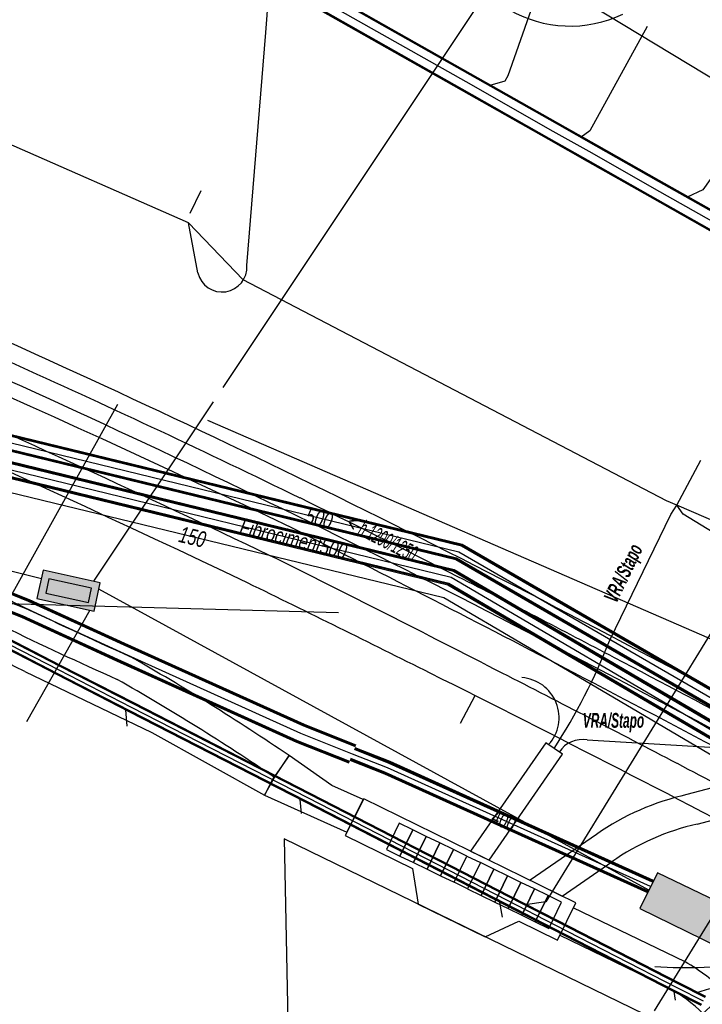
# Model space of a CAD drawing. Header units: metres. Extents: x 2695563 to 2696938, y 1260544 to 1262032.
# Tile 320 of 340: x 2696887 to 2696911, y 1261638 to 1261672. Entities that reach past the tile are written whole.
import ezdxf

# ---------------------------------------------------------------- set-up
doc = ezdxf.new("R2010")
doc.units = ezdxf.units.M
doc.header["$LTSCALE"] = 100
doc.linetypes.add('AUSGEZOGEN', pattern=[0])
for name, color, linetype in [('Eau portable_Cadastre des conduites_Conduite', 171, 'AUSGEZOGEN'), ('Eau potable_Cadastre des conduites_Conduite_Texte', 171, 'AUSGEZOGEN'), ('EU_Cadastre des conduites', 24, 'AUSGEZOGEN'), ('EU_Cadastre des conduites – Texte', 7, 'AUSGEZOGEN'), ('EU_Cadastre des conduites_Axe de tracé', 24, 'AUSGEZOGEN'), ('Gaz_Cadastre des conduites_Conduite', 32, 'AUSGEZOGEN'), ('Gaz_Cadastre des conduites_Conduite_Texte', 32, 'AUSGEZOGEN'), ('Réseau électrique_Cadastre des conduite_Bord du tracé', 1, 'AUSGEZOGEN'), ('Réseau électrique_Cadastre des conduite_Tronçon de tracé', 1, 'AUSGEZOGEN'), ('Réseau électrique_Cadastre des conduite_Tronçon de tracé_Texte', 1, 'AUSGEZOGEN'), ('Réseau électrique_Cadastre des conduites_Ouvrage_Surface-Ligne-Point', 1, 'AUSGEZOGEN'), ('Télécommunications_SW_Cadastre des conduites_Bord du tracé', 94, 'AUSGEZOGEN'), ('Télécommunications_SW_Cadastre des conduites_Bord du tracé_Texte', 94, 'AUSGEZOGEN'), ('Télécommunications_SW_Cadastre des conduites_Ouvrage', 94, 'AUSGEZOGEN')]:
    doc.layers.add(name, color=color, linetype=linetype)
doc.styles.add('ARIAL', font='arial.ttf')
doc.styles.add('ARIALNARROW', font='ARIALN.TTF')
pattern_1 = [(0, (2703955, 1269100), (4050, 4050), [4050, -4050]), (90, (2703955, 1269100), (-4050, 4050), [4050, -4050])]
pattern_2 = [(0, (2708005, 1273150), (6075, 6075), [6075, -6075]), (90, (2708005, 1273150), (-6075, 6075), [6075, -6075])]

# ---------------------------------------------------------------- blocks, each defined once
blk = doc.blocks.new('COMPLEXOBJECT_1541')
at = {"layer": 'EU_Cadastre des conduites', "color": 24, "linetype": 'AUSGEZOGEN', "transparency": 33554687}
for centre, radius, start, end in [((6693.26, 11231.825), 467.908, 64.46673, 67.94355), ((6512.079, 10887.343), 856.973, 63.165177, 63.463669), ((6538.614, 10941.391), 796.767, 62.792295, 63.113321)]:
    blk.add_arc(centre, radius, start, end, dxfattribs=at)
blk = doc.blocks.new('COMPLEXOBJECT_1543')
at = {"layer": 'EU_Cadastre des conduites', "color": 24, "linetype": 'AUSGEZOGEN', "transparency": 33554687}
for centre, radius, start, end in [((6701.22, 11249.595), 450.708, 65.74274, 67.04464), ((6735.809, 11327.519), 365.453, 64.00477, 65.66773), ((6733.085, 11322.397), 371.252, 63.04066, 63.97339), ((6733.334, 11322.757), 370.818, 62.11583, 63.04969), ((6526.981, 10926.648), 817.45, 61.539292, 62.316342)]:
    blk.add_arc(centre, radius, start, end, dxfattribs=at)
blk = doc.blocks.new('COMPLEXOBJECT_1549')
at = {"layer": 'EU_Cadastre des conduites', "color": 24, "linetype": 'AUSGEZOGEN', "transparency": 33554687}
for p, q in [((6915.485, 11643.412), (6914.875, 11643.739)), ((6927.543, 11636.77), (6926.72, 11637.253))]:
    blk.add_line(p, q, dxfattribs=at)
for centre, radius, start, end in [((6571.363, 11001.683), 728.175, 62.383715, 62.914974), ((6561.795, 10983.915), 748.354, 61.848204, 62.365194), ((6568.486, 10997.104), 733.568, 60.768185, 61.76892)]:
    blk.add_arc(centre, radius, start, end, dxfattribs=at)
blk = doc.blocks.new('COMPLEXOBJECT_1818')
at = {"layer": 'Réseau électrique_Cadastre des conduite_Bord du tracé', "color": 1, "linetype": 'AUSGEZOGEN', "transparency": 33554687}
for p, q in [((6882.426, 11654.33), (6882.01, 11653.534)), ((6895.116, 11646.423), (6895.61, 11647.175))]:
    blk.add_line(p, q, dxfattribs=at)
for centre, radius, start, end in [((6944.129, 11771.543), 132.462, 242.23678, 245.95636), ((6942.354, 11767.919), 129.326, 242.18613, 245.98643), ((6848.892, 11578.336), 83.195, 55.83715, 60.26177), ((6849.356, 11579.059), 81.436, 55.81207, 60.28421)]:
    blk.add_arc(centre, radius, start, end, dxfattribs=at)
blk = doc.blocks.new('COMPLEXOBJECT_1819')
at = {"layer": 'Réseau électrique_Cadastre des conduite_Bord du tracé', "color": 1, "linetype": 'AUSGEZOGEN', "transparency": 33554687}
blk.add_lwpolyline([(6886.56, 11650.05), (6890.908, 11647.965), (6894.773, 11645.813), (6895.116, 11646.423)], dxfattribs=at)
for centre, radius, start, end in [((6942.354, 11767.919), 129.326, 242.18613, 245.98643), ((6862.523, 11604.372), 51.617, 62.2449, 68.7802), ((6849.356, 11579.059), 81.436, 55.81207, 60.28421)]:
    blk.add_arc(centre, radius, start, end, dxfattribs=at)
blk = doc.blocks.new('COMPLEXOBJECT_1822')
at = {"layer": 'Réseau électrique_Cadastre des conduite_Bord du tracé', "color": 1, "linetype": 'AUSGEZOGEN', "transparency": 33554687}
for p, q in [((6917.506, 11648.033), (6909.233, 11645.835)), ((6909.589, 11644.823), (6917.652, 11646.965)), ((6925.618, 11645.467), (6926.133, 11646.295))]:
    blk.add_line(p, q, dxfattribs=at)
blk.add_lwpolyline([(6906.14, 11644.473), (6903.865, 11642.899), (6904.965, 11642.359), (6906.664, 11643.535)], dxfattribs=at)
for centre, radius, start, end in [((6919.602, 11638.909), 9.362, 78.5061, 102.94), ((6919.372, 11635.634), 12.624, 57.617, 80.4414), ((6919.577, 11638.562), 8.621, 78.5459, 102.9034), ((6918.653, 11632.78), 14.473, 61.2344, 79.5065), ((6911.093, 11637.417), 8.621, 102.4627, 125.0698), ((6911.364, 11636.826), 8.192, 102.5167, 125.0151)]:
    blk.add_arc(centre, radius, start, end, dxfattribs=at)
blk = doc.blocks.new('COMPLEXOBJECT_1833')
at = {"layer": 'Réseau électrique_Cadastre des conduite_Bord du tracé', "color": 1, "linetype": 'AUSGEZOGEN', "transparency": 33554687}
for p, q in [((6904.885, 11641.015), (6908.625, 11639.204)), ((6909.781, 11638.341), (6910.559, 11639.054))]:
    blk.add_line(p, q, dxfattribs=at)
blk.add_lwpolyline([(6909.177, 11640.104), (6905.345, 11641.959), (6904.885, 11641.015)], dxfattribs=at)
for centre, radius, start, end in [((6905.788, 11634.209), 6.8, 45.4413, 60.1058), ((6905.892, 11634.337), 5.582, 45.8326, 60.6818)]:
    blk.add_arc(centre, radius, start, end, dxfattribs=at)
blk = doc.blocks.new('COMPLEXOBJECT_2694')
at = {"layer": 'Réseau électrique_Cadastre des conduite_Tronçon de tracé', "color": 1, "linetype": 'AUSGEZOGEN', "transparency": 33554687}
blk.add_line((6906.593, 11651.126), (6908.685, 11655.436), dxfattribs=at)
blk.add_arc((6887.36, 11658.662), 20.656, 327.0138, 338.6028, dxfattribs=at)
blk = doc.blocks.new('COMPLEXOBJECT_2698')
at = {"layer": 'Réseau électrique_Cadastre des conduite_Tronçon de tracé', "color": 1, "linetype": 'AUSGEZOGEN', "transparency": 33554687}
blk.add_line((6905.821, 11647.71), (6910.216, 11647.453), dxfattribs=at)
blk.add_arc((6905.654, 11646.783), 0.942, 79.7859, 147.1588, dxfattribs=at)
blk = doc.blocks.new('COMPLEXOBJECT_2711')
at = {"layer": 'Réseau électrique_Cadastre des conduite_Tronçon de tracé', "color": 1, "linetype": 'AUSGEZOGEN', "transparency": 33554687}
blk.add_line((6892.487, 11663.715), (6892.161, 11665.429), dxfattribs=at)
blk.add_arc((6893.316, 11663.911), 0.851, 193.3054, 3.843, dxfattribs=at)
blk = doc.blocks.new('COMPLEXOBJECT_2763')
at = {"layer": 'Télécommunications_SW_Cadastre des conduites_Bord du tracé', "color": 94, "linetype": 'AUSGEZOGEN', "transparency": 33554687}
blk.add_line((6902.508, 11673.071), (6903.134, 11672.738), dxfattribs=at)
blk.add_arc((6905.242, 11676.384), 4.211, 239.9657, 295.2425, dxfattribs=at)

msp = doc.modelspace()

# ---------------------------------------------------------------- hatches: boundary and pattern name
at = {"layer": 'Réseau électrique_Cadastre des conduite_Bord du tracé', "lineweight": 18, "transparency": 33554687}
h = msp.add_hatch(dxfattribs=at)
h.set_pattern_fill('MUSTER', color=1, scale=6075, style=0, pattern_type=2)
h.set_pattern_definition(pattern_2)
h.paths.add_polyline_path([(2696830.028, 1261662.08), (2696844.464, 1261659.135), (2696855.556, 1261656.92), (2696859.991, 1261656.065), (2696873.445, 1261653.47), (2696873.664, 1261653.414), (2696873.883, 1261653.359), (2696874.103, 1261653.307), (2696874.323, 1261653.255), (2696874.543, 1261653.206), (2696874.764, 1261653.158), (2696874.985, 1261653.112), (2696875.206, 1261653.067), (2696875.428, 1261653.024), (2696875.65, 1261652.982), (2696875.873, 1261652.943), (2696876.095, 1261652.905), (2696876.318, 1261652.868), (2696876.541, 1261652.833), (2696876.765, 1261652.8), (2696876.988, 1261652.769), (2696877.212, 1261652.739), (2696877.436, 1261652.71), (2696877.661, 1261652.684), (2696877.885, 1261652.659), (2696878.11, 1261652.636), (2696878.335, 1261652.614), (2696878.56, 1261652.594), (2696878.785, 1261652.576), (2696879.01, 1261652.559), (2696879.236, 1261652.545), (2696879.461, 1261652.531), (2696879.687, 1261652.52), (2696879.912, 1261652.51), (2696880.138, 1261652.502), (2696880.364, 1261652.495), (2696880.423, 1261652.499), (2696880.482, 1261652.503), (2696880.541, 1261652.506), (2696880.6, 1261652.508), (2696880.659, 1261652.509), (2696880.718, 1261652.51), (2696880.777, 1261652.51), (2696880.836, 1261652.51), (2696880.896, 1261652.508), (2696880.955, 1261652.506), (2696881.014, 1261652.503), (2696881.073, 1261652.5), (2696881.132, 1261652.496), (2696881.19, 1261652.491), (2696881.249, 1261652.485), (2696881.308, 1261652.479), (2696881.367, 1261652.472), (2696881.425, 1261652.464), (2696881.484, 1261652.455), (2696881.542, 1261652.446), (2696881.6, 1261652.436), (2696881.659, 1261652.426), (2696881.717, 1261652.414), (2696881.775, 1261652.402), (2696881.832, 1261652.39), (2696881.89, 1261652.376), (2696881.947, 1261652.362), (2696882.004, 1261652.347), (2696882.061, 1261652.332), (2696882.118, 1261652.316), (2696882.175, 1261652.299), (2696882.352, 1261652.23), (2696882.529, 1261652.16), (2696882.705, 1261652.09), (2696882.881, 1261652.019), (2696883.057, 1261651.947), (2696883.233, 1261651.875), (2696883.408, 1261651.802), (2696883.583, 1261651.728), (2696883.758, 1261651.654), (2696883.932, 1261651.579), (2696884.107, 1261651.504), (2696884.281, 1261651.427), (2696884.454, 1261651.351), (2696884.628, 1261651.273), (2696884.801, 1261651.195), (2696884.974, 1261651.116), (2696885.146, 1261651.037), (2696885.318, 1261650.957), (2696885.49, 1261650.876), (2696885.662, 1261650.795), (2696885.833, 1261650.713), (2696886.004, 1261650.631), (2696886.175, 1261650.548), (2696886.346, 1261650.464), (2696886.516, 1261650.379), (2696886.686, 1261650.294), (2696886.855, 1261650.209), (2696887.024, 1261650.123), (2696887.193, 1261650.036), (2696887.362, 1261649.948), (2696887.53, 1261649.86), (2696891.878, 1261647.775), (2696895.743, 1261645.623), (2696896.086, 1261646.233), (2696895.916, 1261646.348), (2696895.746, 1261646.463), (2696895.576, 1261646.577), (2696895.405, 1261646.69), (2696895.234, 1261646.804), (2696895.063, 1261646.917), (2696894.892, 1261647.029), (2696894.72, 1261647.141), (2696894.548, 1261647.253), (2696894.376, 1261647.364), (2696894.203, 1261647.474), (2696894.03, 1261647.585), (2696893.857, 1261647.694), (2696893.683, 1261647.804), (2696893.51, 1261647.913), (2696893.336, 1261648.021), (2696893.162, 1261648.129), (2696892.987, 1261648.237), (2696892.812, 1261648.344), (2696892.637, 1261648.451), (2696892.462, 1261648.557), (2696892.286, 1261648.663), (2696892.11, 1261648.769), (2696891.934, 1261648.874), (2696891.758, 1261648.978), (2696891.581, 1261649.082), (2696891.404, 1261649.186), (2696891.227, 1261649.289), (2696891.05, 1261649.392), (2696890.872, 1261649.494), (2696890.694, 1261649.596), (2696890.441, 1261649.709), (2696890.189, 1261649.822), (2696889.937, 1261649.936), (2696889.685, 1261650.051), (2696889.433, 1261650.166), (2696889.182, 1261650.281), (2696888.931, 1261650.397), (2696888.68, 1261650.514), (2696888.429, 1261650.631), (2696888.179, 1261650.749), (2696887.929, 1261650.867), (2696887.679, 1261650.986), (2696887.429, 1261651.105), (2696887.18, 1261651.225), (2696886.93, 1261651.346), (2696886.682, 1261651.467), (2696886.433, 1261651.588), (2696886.185, 1261651.71), (2696885.936, 1261651.833), (2696885.689, 1261651.956), (2696885.441, 1261652.079), (2696885.194, 1261652.203), (2696884.947, 1261652.328), (2696884.7, 1261652.453), (2696884.453, 1261652.579), (2696884.207, 1261652.705), (2696883.961, 1261652.832), (2696883.715, 1261652.959), (2696883.47, 1261653.087), (2696883.225, 1261653.215), (2696882.98, 1261653.344), (2696882.509, 1261653.521), (2696882.447, 1261653.539), (2696882.384, 1261653.557), (2696882.321, 1261653.574), (2696882.259, 1261653.59), (2696882.195, 1261653.606), (2696882.132, 1261653.62), (2696882.069, 1261653.634), (2696882.005, 1261653.647), (2696881.941, 1261653.66), (2696881.877, 1261653.671), (2696881.813, 1261653.682), (2696881.749, 1261653.692), (2696881.685, 1261653.701), (2696881.62, 1261653.71), (2696881.556, 1261653.717), (2696881.491, 1261653.724), (2696881.427, 1261653.731), (2696881.362, 1261653.736), (2696881.297, 1261653.741), (2696881.232, 1261653.744), (2696881.167, 1261653.747), (2696881.102, 1261653.75), (2696881.037, 1261653.751), (2696880.972, 1261653.752), (2696880.907, 1261653.752), (2696880.842, 1261653.751), (2696880.777, 1261653.749), (2696880.713, 1261653.747), (2696880.648, 1261653.744), (2696880.583, 1261653.74), (2696880.518, 1261653.735), (2696880.294, 1261653.742), (2696880.07, 1261653.75), (2696879.846, 1261653.76), (2696879.622, 1261653.771), (2696879.398, 1261653.785), (2696879.174, 1261653.8), (2696878.951, 1261653.816), (2696878.727, 1261653.834), (2696878.504, 1261653.854), (2696878.281, 1261653.876), (2696878.058, 1261653.899), (2696877.835, 1261653.923), (2696877.612, 1261653.95), (2696877.39, 1261653.978), (2696877.168, 1261654.008), (2696876.946, 1261654.039), (2696876.724, 1261654.072), (2696876.503, 1261654.106), (2696876.281, 1261654.143), (2696876.06, 1261654.181), (2696875.84, 1261654.22), (2696875.619, 1261654.261), (2696875.399, 1261654.304), (2696875.179, 1261654.348), (2696874.96, 1261654.394), (2696874.741, 1261654.442), (2696874.522, 1261654.491), (2696874.304, 1261654.542), (2696874.086, 1261654.594), (2696873.868, 1261654.648), (2696873.651, 1261654.704), (2696860.2, 1261657.297), (2696855.796, 1261658.147), (2696844.711, 1261660.361), (2696830.125, 1261663.336)], flags=0)
h = msp.add_hatch(dxfattribs=at)
h.set_pattern_fill('MUSTER', color=1, scale=6075, style=0, pattern_type=2)
h.set_pattern_definition(pattern_2)
h.paths.add_polyline_path([(2696896.58, 1261646.985), (2696896.408, 1261647.101), (2696896.236, 1261647.217), (2696896.064, 1261647.332), (2696895.892, 1261647.447), (2696895.719, 1261647.562), (2696895.546, 1261647.676), (2696895.373, 1261647.789), (2696895.199, 1261647.902), (2696895.025, 1261648.015), (2696894.851, 1261648.127), (2696894.676, 1261648.239), (2696894.502, 1261648.351), (2696894.327, 1261648.462), (2696894.151, 1261648.572), (2696893.976, 1261648.682), (2696893.8, 1261648.792), (2696893.624, 1261648.901), (2696893.447, 1261649.01), (2696893.271, 1261649.118), (2696893.094, 1261649.226), (2696892.917, 1261649.334), (2696892.739, 1261649.441), (2696892.561, 1261649.547), (2696892.383, 1261649.653), (2696892.205, 1261649.759), (2696892.027, 1261649.864), (2696891.848, 1261649.969), (2696891.669, 1261650.074), (2696891.489, 1261650.177), (2696891.31, 1261650.281), (2696891.13, 1261650.384), (2696890.877, 1261650.497), (2696890.624, 1261650.611), (2696890.371, 1261650.725), (2696890.119, 1261650.84), (2696889.866, 1261650.956), (2696889.614, 1261651.072), (2696889.363, 1261651.188), (2696889.111, 1261651.305), (2696888.86, 1261651.423), (2696888.609, 1261651.541), (2696888.358, 1261651.659), (2696888.107, 1261651.778), (2696887.857, 1261651.898), (2696887.607, 1261652.018), (2696887.357, 1261652.139), (2696887.108, 1261652.26), (2696886.859, 1261652.382), (2696886.609, 1261652.504), (2696886.361, 1261652.627), (2696886.112, 1261652.75), (2696885.864, 1261652.874), (2696885.616, 1261652.998), (2696885.368, 1261653.123), (2696885.121, 1261653.248), (2696884.874, 1261653.374), (2696884.627, 1261653.5), (2696884.38, 1261653.627), (2696884.134, 1261653.755), (2696883.887, 1261653.883), (2696883.642, 1261654.011), (2696883.396, 1261654.14), (2696882.98, 1261653.344), (2696883.225, 1261653.215), (2696883.47, 1261653.087), (2696883.715, 1261652.959), (2696883.961, 1261652.832), (2696884.207, 1261652.705), (2696884.453, 1261652.579), (2696884.7, 1261652.453), (2696884.947, 1261652.328), (2696885.194, 1261652.203), (2696885.441, 1261652.079), (2696885.689, 1261651.956), (2696885.936, 1261651.833), (2696886.185, 1261651.71), (2696886.433, 1261651.588), (2696886.682, 1261651.467), (2696886.93, 1261651.346), (2696887.18, 1261651.225), (2696887.429, 1261651.105), (2696887.679, 1261650.986), (2696887.929, 1261650.867), (2696888.179, 1261650.749), (2696888.429, 1261650.631), (2696888.68, 1261650.514), (2696888.931, 1261650.397), (2696889.182, 1261650.281), (2696889.433, 1261650.166), (2696889.685, 1261650.051), (2696889.937, 1261649.936), (2696890.189, 1261649.822), (2696890.441, 1261649.709), (2696890.694, 1261649.596), (2696890.872, 1261649.494), (2696891.05, 1261649.392), (2696891.227, 1261649.289), (2696891.404, 1261649.186), (2696891.581, 1261649.082), (2696891.758, 1261648.978), (2696891.934, 1261648.874), (2696892.11, 1261648.769), (2696892.286, 1261648.663), (2696892.462, 1261648.557), (2696892.637, 1261648.451), (2696892.812, 1261648.344), (2696892.987, 1261648.237), (2696893.162, 1261648.129), (2696893.336, 1261648.021), (2696893.51, 1261647.913), (2696893.683, 1261647.804), (2696893.857, 1261647.694), (2696894.03, 1261647.585), (2696894.203, 1261647.474), (2696894.376, 1261647.364), (2696894.548, 1261647.253), (2696894.72, 1261647.141), (2696894.892, 1261647.029), (2696895.063, 1261646.917), (2696895.234, 1261646.804), (2696895.405, 1261646.69), (2696895.576, 1261646.577), (2696895.746, 1261646.463), (2696895.916, 1261646.348), (2696896.086, 1261646.233)], flags=0)
h = msp.add_hatch(dxfattribs=at)
h.set_pattern_fill('MUSTER', color=1, scale=6075, style=0, pattern_type=2)
h.set_pattern_definition(pattern_2)
h.paths.add_polyline_path([(2696927.103, 1261646.105), (2696926.965, 1261646.191), (2696926.827, 1261646.275), (2696926.687, 1261646.358), (2696926.546, 1261646.438), (2696926.405, 1261646.517), (2696926.262, 1261646.594), (2696926.118, 1261646.669), (2696925.973, 1261646.743), (2696925.828, 1261646.814), (2696925.681, 1261646.884), (2696925.534, 1261646.951), (2696925.385, 1261647.017), (2696925.236, 1261647.081), (2696925.086, 1261647.143), (2696924.935, 1261647.203), (2696924.784, 1261647.261), (2696924.632, 1261647.317), (2696924.479, 1261647.371), (2696924.325, 1261647.423), (2696924.171, 1261647.473), (2696924.016, 1261647.522), (2696923.861, 1261647.568), (2696923.704, 1261647.612), (2696923.548, 1261647.654), (2696923.391, 1261647.695), (2696923.233, 1261647.733), (2696923.075, 1261647.769), (2696922.916, 1261647.803), (2696922.757, 1261647.835), (2696922.598, 1261647.865), (2696922.438, 1261647.893), (2696922.312, 1261647.918), (2696922.185, 1261647.941), (2696922.058, 1261647.962), (2696921.931, 1261647.982), (2696921.803, 1261648), (2696921.675, 1261648.016), (2696921.547, 1261648.03), (2696921.419, 1261648.042), (2696921.291, 1261648.053), (2696921.162, 1261648.062), (2696921.034, 1261648.069), (2696920.905, 1261648.075), (2696920.776, 1261648.079), (2696920.648, 1261648.08), (2696920.519, 1261648.081), (2696920.39, 1261648.079), (2696920.261, 1261648.076), (2696920.133, 1261648.07), (2696920.004, 1261648.063), (2696919.875, 1261648.055), (2696919.747, 1261648.044), (2696919.619, 1261648.032), (2696919.491, 1261648.018), (2696919.363, 1261648.002), (2696919.235, 1261647.985), (2696919.108, 1261647.966), (2696918.981, 1261647.944), (2696918.854, 1261647.922), (2696918.728, 1261647.897), (2696918.602, 1261647.871), (2696918.476, 1261647.843), (2696910.203, 1261645.645), (2696910.096, 1261645.621), (2696909.989, 1261645.595), (2696909.883, 1261645.568), (2696909.777, 1261645.539), (2696909.671, 1261645.51), (2696909.566, 1261645.479), (2696909.461, 1261645.446), (2696909.357, 1261645.412), (2696909.253, 1261645.377), (2696909.149, 1261645.341), (2696909.046, 1261645.303), (2696908.944, 1261645.264), (2696908.842, 1261645.224), (2696908.74, 1261645.182), (2696908.639, 1261645.139), (2696908.539, 1261645.095), (2696908.439, 1261645.049), (2696908.34, 1261645.003), (2696908.241, 1261644.954), (2696908.143, 1261644.905), (2696908.046, 1261644.855), (2696907.949, 1261644.803), (2696907.853, 1261644.75), (2696907.757, 1261644.696), (2696907.663, 1261644.64), (2696907.569, 1261644.584), (2696907.475, 1261644.526), (2696907.383, 1261644.467), (2696907.291, 1261644.407), (2696907.2, 1261644.345), (2696907.11, 1261644.283), (2696904.835, 1261642.709), (2696905.935, 1261642.169), (2696907.634, 1261643.345), (2696907.719, 1261643.404), (2696907.805, 1261643.462), (2696907.892, 1261643.519), (2696907.98, 1261643.574), (2696908.068, 1261643.629), (2696908.157, 1261643.683), (2696908.247, 1261643.735), (2696908.337, 1261643.786), (2696908.428, 1261643.836), (2696908.519, 1261643.885), (2696908.611, 1261643.933), (2696908.704, 1261643.979), (2696908.797, 1261644.025), (2696908.891, 1261644.069), (2696908.986, 1261644.112), (2696909.081, 1261644.154), (2696909.176, 1261644.194), (2696909.272, 1261644.234), (2696909.369, 1261644.272), (2696909.466, 1261644.309), (2696909.563, 1261644.345), (2696909.661, 1261644.379), (2696909.759, 1261644.412), (2696909.858, 1261644.444), (2696909.957, 1261644.475), (2696910.056, 1261644.505), (2696910.156, 1261644.533), (2696910.256, 1261644.56), (2696910.357, 1261644.585), (2696910.458, 1261644.61), (2696910.559, 1261644.633), (2696918.622, 1261646.775), (2696918.737, 1261646.801), (2696918.853, 1261646.825), (2696918.969, 1261646.847), (2696919.086, 1261646.868), (2696919.202, 1261646.887), (2696919.319, 1261646.905), (2696919.436, 1261646.921), (2696919.554, 1261646.935), (2696919.671, 1261646.948), (2696919.789, 1261646.959), (2696919.907, 1261646.969), (2696920.025, 1261646.977), (2696920.143, 1261646.983), (2696920.261, 1261646.988), (2696920.379, 1261646.991), (2696920.497, 1261646.993), (2696920.615, 1261646.992), (2696920.734, 1261646.991), (2696920.852, 1261646.987), (2696920.97, 1261646.982), (2696921.088, 1261646.976), (2696921.206, 1261646.967), (2696921.324, 1261646.958), (2696921.441, 1261646.946), (2696921.559, 1261646.933), (2696921.676, 1261646.918), (2696921.793, 1261646.902), (2696921.91, 1261646.884), (2696922.027, 1261646.865), (2696922.143, 1261646.844), (2696922.259, 1261646.821), (2696922.405, 1261646.793), (2696922.551, 1261646.764), (2696922.697, 1261646.733), (2696922.842, 1261646.701), (2696922.987, 1261646.667), (2696923.132, 1261646.631), (2696923.276, 1261646.594), (2696923.42, 1261646.556), (2696923.563, 1261646.516), (2696923.706, 1261646.475), (2696923.849, 1261646.432), (2696923.991, 1261646.388), (2696924.133, 1261646.342), (2696924.274, 1261646.295), (2696924.415, 1261646.247), (2696924.555, 1261646.197), (2696924.695, 1261646.145), (2696924.834, 1261646.092), (2696924.973, 1261646.038), (2696925.111, 1261645.982), (2696925.248, 1261645.925), (2696925.385, 1261645.867), (2696925.521, 1261645.807), (2696925.657, 1261645.745), (2696925.792, 1261645.682), (2696925.926, 1261645.618), (2696926.06, 1261645.553), (2696926.193, 1261645.486), (2696926.326, 1261645.418), (2696926.457, 1261645.348), (2696926.588, 1261645.277)], flags=0)
h = msp.add_hatch(dxfattribs=at)
h.set_pattern_fill('MUSTER', color=1, scale=6075, style=0, pattern_type=2)
h.set_pattern_definition(pattern_2)
h.paths.add_polyline_path([(2696903.434, 1261643.397), (2696905.945, 1261647.027), (2696905.369, 1261647.425), (2696902.799, 1261643.709)], flags=0)
h = msp.add_hatch(dxfattribs=at)
h.set_pattern_fill('MUSTER', color=1, scale=6075, style=0, pattern_type=2)
h.set_pattern_definition(pattern_2)
h.paths.add_polyline_path([(2696898.556, 1261644.356), (2696899.12, 1261645.473), (2696898.05, 1261645.955), (2696896.58, 1261646.985), (2696896.024, 1261646.182), (2696895.743, 1261645.623)], flags=0)
h = msp.add_hatch(dxfattribs=at)
h.set_pattern_fill('MUSTER', color=1, scale=6075, style=0, pattern_type=2)
h.set_pattern_definition(pattern_2)
h.paths.add_polyline_path([(2696905.855, 1261640.825), (2696909.595, 1261639.014), (2696909.636, 1261638.991), (2696909.676, 1261638.968), (2696909.716, 1261638.944), (2696909.756, 1261638.92), (2696909.796, 1261638.896), (2696909.836, 1261638.871), (2696909.875, 1261638.846), (2696909.914, 1261638.82), (2696909.953, 1261638.795), (2696909.992, 1261638.769), (2696910.03, 1261638.742), (2696910.069, 1261638.716), (2696910.107, 1261638.689), (2696910.145, 1261638.662), (2696910.182, 1261638.634), (2696910.22, 1261638.606), (2696910.257, 1261638.578), (2696910.294, 1261638.549), (2696910.33, 1261638.52), (2696910.367, 1261638.491), (2696910.403, 1261638.462), (2696910.439, 1261638.432), (2696910.475, 1261638.402), (2696910.51, 1261638.372), (2696910.545, 1261638.341), (2696910.58, 1261638.31), (2696910.615, 1261638.279), (2696910.649, 1261638.247), (2696910.684, 1261638.215), (2696910.717, 1261638.183), (2696910.751, 1261638.151), (2696911.529, 1261638.864), (2696911.489, 1261638.903), (2696911.448, 1261638.942), (2696911.408, 1261638.981), (2696911.366, 1261639.019), (2696911.325, 1261639.057), (2696911.283, 1261639.094), (2696911.241, 1261639.131), (2696911.199, 1261639.168), (2696911.156, 1261639.205), (2696911.113, 1261639.241), (2696911.07, 1261639.277), (2696911.026, 1261639.312), (2696910.983, 1261639.347), (2696910.938, 1261639.382), (2696910.894, 1261639.416), (2696910.849, 1261639.45), (2696910.804, 1261639.484), (2696910.759, 1261639.517), (2696910.713, 1261639.55), (2696910.668, 1261639.582), (2696910.622, 1261639.614), (2696910.575, 1261639.646), (2696910.529, 1261639.677), (2696910.482, 1261639.708), (2696910.435, 1261639.739), (2696910.387, 1261639.769), (2696910.34, 1261639.799), (2696910.292, 1261639.828), (2696910.244, 1261639.857), (2696910.196, 1261639.886), (2696910.147, 1261639.914), (2696906.315, 1261641.769)], flags=0)
at = {"layer": 'Réseau électrique_Cadastre des conduites_Ouvrage_Surface-Ligne-Point', "lineweight": 18, "transparency": 33554687}
h = msp.add_hatch(dxfattribs=at)
h.set_pattern_fill('MUSTER', color=1, scale=4050, style=0, pattern_type=2)
h.set_pattern_definition(pattern_1)
h.paths.add_polyline_path([(2696898.497, 1261644.24), (2696900.809, 1261643.116), (2696901, 1261641.896), (2696903.299, 1261640.777), (2696904.449, 1261641.315), (2696905.777, 1261640.664), (2696906.399, 1261641.942), (2696899.137, 1261645.506)], flags=0)
h = msp.add_hatch(dxfattribs=at)
h.set_pattern_fill('MUSTER', color=1, scale=4050, style=0, pattern_type=2)
h.set_pattern_definition(pattern_1)
h.paths.add_polyline_path([(2696896.41, 1261644.13), (2696896.579, 1261635.62), (2696909.436, 1261635.928), (2696909.41, 1261636.228), (2696910.405, 1261636.237), (2696910.252, 1261637.99), (2696909.209, 1261637.899)], flags=0)
at = {"layer": 'Télécommunications_SW_Cadastre des conduites_Ouvrage', "transparency": 33554687}
for points in [[(2696889.902, 1261651.932), (2696890.116, 1261652.909), (2696888.163, 1261653.338), (2696887.948, 1261652.361)], [(2696889.711, 1261652.23), (2696889.818, 1261652.718), (2696888.354, 1261653.04), (2696888.246, 1261652.552)], [(2696909.198, 1261642.971), (2696908.59, 1261641.739), (2696911.817, 1261640.166), (2696912.687, 1261641.29)]]:
    msp.add_hatch(color=7, dxfattribs=at).paths.add_polyline_path(points)

# ---------------------------------------------------------------- linework, layer by layer
at = {"layer": 'Eau portable_Cadastre des conduites_Conduite', "color": 255, "linetype": 'AUSGEZOGEN', "transparency": 33554687}
for p, q in [((2696902.13, 1261653.09), (2696857.13, 1261664.05)), ((2696922.568, 1261641.074), (2696902.13, 1261653.09))]:
    msp.add_line(p, q, dxfattribs=at)
at = {"layer": 'Eau portable_Cadastre des conduites_Conduite', "linetype": 'AUSGEZOGEN', "transparency": 33554687}
for p, q in [((2696902.213, 1261653.295), (2696857.188, 1261664.261)), ((2696902.225, 1261653.324), (2696857.197, 1261664.291)), ((2696902.237, 1261653.353), (2696857.205, 1261664.321)), ((2696902.023, 1261652.827), (2696857.055, 1261663.779)), ((2696902.035, 1261652.856), (2696857.063, 1261663.809)), ((2696902.047, 1261652.885), (2696857.072, 1261663.839)), ((2696922.679, 1261641.263), (2696902.213, 1261653.295)), ((2696922.695, 1261641.289), (2696902.225, 1261653.324)), ((2696922.711, 1261641.316), (2696902.237, 1261653.353)), ((2696922.441, 1261640.859), (2696902.035, 1261652.856)), ((2696922.457, 1261640.885), (2696902.047, 1261652.885)), ((2696922.425, 1261640.832), (2696902.023, 1261652.827))]:
    msp.add_line(p, q, dxfattribs=at)
at = {"layer": 'Eau portable_Cadastre des conduites_Conduite', "color": 7, "linetype": 'AUSGEZOGEN', "transparency": 33554687}
for points in [[(2696904.763, 1261674.006), (2696905.83, 1261673.37), (2696921.288, 1261664.016), (2696921.56, 1261663.851), (2696922.09, 1261663.53)], [(2696914.479, 1261644.967), (2696907.47, 1261649.1), (2696901.88, 1261652.39), (2696870.946, 1261659.891), (2696868.031, 1261660.598), (2696856.93, 1261663.29), (2696845.975, 1261666.754)]]:
    msp.add_lwpolyline(points, dxfattribs=at)
at = {"layer": 'EU_Cadastre des conduites', "linetype": 'AUSGEZOGEN', "transparency": 33554687}
for p, q in [((2696902.779, 1261670.311), (2696896.66, 1261673.778)), ((2696902.789, 1261670.329), (2696896.67, 1261673.796)), ((2696902.799, 1261670.347), (2696896.68, 1261673.814)), ((2696902.483, 1261669.789), (2696896.364, 1261673.256)), ((2696902.493, 1261669.807), (2696896.374, 1261673.274)), ((2696902.503, 1261669.825), (2696896.384, 1261673.292)), ((2696905.768, 1261668.618), (2696902.779, 1261670.311)), ((2696905.778, 1261668.636), (2696902.789, 1261670.329)), ((2696905.788, 1261668.654), (2696902.799, 1261670.347)), ((2696905.472, 1261668.096), (2696902.483, 1261669.789)), ((2696905.482, 1261668.114), (2696902.493, 1261669.807)), ((2696905.492, 1261668.132), (2696902.503, 1261669.825)), ((2696907.095, 1261667.866), (2696905.768, 1261668.618)), ((2696907.105, 1261667.884), (2696905.778, 1261668.636)), ((2696907.115, 1261667.902), (2696905.788, 1261668.654)), ((2696906.799, 1261667.344), (2696905.472, 1261668.096)), ((2696906.809, 1261667.362), (2696905.482, 1261668.114)), ((2696906.819, 1261667.38), (2696905.492, 1261668.132)), ((2696909.237, 1261666.653), (2696907.095, 1261667.866)), ((2696909.247, 1261666.671), (2696907.105, 1261667.884)), ((2696909.257, 1261666.689), (2696907.115, 1261667.902)), ((2696908.961, 1261666.167), (2696906.819, 1261667.38)), ((2696908.941, 1261666.131), (2696906.799, 1261667.344)), ((2696908.951, 1261666.149), (2696906.809, 1261667.362)), ((2696916.132, 1261662.747), (2696909.237, 1261666.653)), ((2696916.142, 1261662.765), (2696909.247, 1261666.671)), ((2696916.152, 1261662.783), (2696909.257, 1261666.689)), ((2696915.836, 1261662.225), (2696908.941, 1261666.131)), ((2696915.846, 1261662.243), (2696908.951, 1261666.149)), ((2696915.856, 1261662.261), (2696908.961, 1261666.167)), ((2696888.762, 1261650.024), (2696885.764, 1261651.576)), ((2696888.771, 1261650.041), (2696885.773, 1261651.593)), ((2696888.78, 1261650.059), (2696885.782, 1261651.611)), ((2696888.624, 1261649.757), (2696885.626, 1261651.309)), ((2696888.633, 1261649.775), (2696885.635, 1261651.327)), ((2696888.642, 1261649.792), (2696885.644, 1261651.344)), ((2696891.245, 1261648.753), (2696888.762, 1261650.024)), ((2696891.254, 1261648.77), (2696888.771, 1261650.041)), ((2696891.263, 1261648.788), (2696888.78, 1261650.059)), ((2696891.109, 1261648.486), (2696888.624, 1261649.757)), ((2696891.118, 1261648.504), (2696888.633, 1261649.775)), ((2696891.127, 1261648.521), (2696888.642, 1261649.792)), ((2696897.148, 1261645.383), (2696891.109, 1261648.486)), ((2696897.157, 1261645.401), (2696891.118, 1261648.504)), ((2696897.166, 1261645.418), (2696891.127, 1261648.521)), ((2696897.286, 1261645.65), (2696891.245, 1261648.753)), ((2696897.295, 1261645.667), (2696891.254, 1261648.77)), ((2696897.304, 1261645.685), (2696891.263, 1261648.788)), ((2696904.126, 1261642.13), (2696897.286, 1261645.65)), ((2696904.135, 1261642.147), (2696897.295, 1261645.667)), ((2696904.144, 1261642.165), (2696897.304, 1261645.685)), ((2696903.988, 1261641.863), (2696897.148, 1261645.383)), ((2696903.997, 1261641.881), (2696897.157, 1261645.401)), ((2696904.006, 1261641.898), (2696897.166, 1261645.418)), ((2696905.754, 1261641.294), (2696904.126, 1261642.13)), ((2696905.763, 1261641.311), (2696904.135, 1261642.147)), ((2696905.772, 1261641.329), (2696904.144, 1261642.165)), ((2696905.616, 1261641.027), (2696903.988, 1261641.863)), ((2696905.625, 1261641.045), (2696903.997, 1261641.881)), ((2696905.634, 1261641.062), (2696904.006, 1261641.898)), ((2696909.813, 1261638.914), (2696905.634, 1261641.062)), ((2696909.931, 1261639.146), (2696905.754, 1261641.294)), ((2696909.94, 1261639.164), (2696905.763, 1261641.311)), ((2696909.949, 1261639.181), (2696905.772, 1261641.329)), ((2696909.795, 1261638.879), (2696905.616, 1261641.027)), ((2696909.804, 1261638.896), (2696905.625, 1261641.045)), ((2696910.831, 1261638.688), (2696909.931, 1261639.146)), ((2696910.84, 1261638.706), (2696909.94, 1261639.164)), ((2696910.849, 1261638.723), (2696909.949, 1261639.181)), ((2696910.695, 1261638.421), (2696909.795, 1261638.879)), ((2696910.704, 1261638.438), (2696909.804, 1261638.896)), ((2696910.713, 1261638.456), (2696909.813, 1261638.914))]:
    msp.add_line(p, q, dxfattribs=at)
at = {"layer": 'EU_Cadastre des conduites', "color": 255, "transparency": 33554687}
for p, q in [((2696902.641, 1261670.068), (2696896.522, 1261673.535)), ((2696905.63, 1261668.375), (2696902.641, 1261670.068)), ((2696906.957, 1261667.623), (2696905.63, 1261668.375)), ((2696909.099, 1261666.41), (2696906.957, 1261667.623)), ((2696915.994, 1261662.504), (2696909.099, 1261666.41)), ((2696888.702, 1261649.908), (2696885.704, 1261651.46)), ((2696891.186, 1261648.637), (2696888.702, 1261649.908)), ((2696897.226, 1261645.534), (2696891.186, 1261648.637)), ((2696904.066, 1261642.014), (2696897.226, 1261645.534)), ((2696905.694, 1261641.178), (2696904.066, 1261642.014)), ((2696909.872, 1261639.03), (2696905.694, 1261641.178)), ((2696910.772, 1261638.572), (2696909.872, 1261639.03))]:
    msp.add_line(p, q, dxfattribs=at)
at = {"layer": 'EU_Cadastre des conduites', "color": 24, "linetype": 'AUSGEZOGEN', "transparency": 33554687}
for p, q in [((2696905.003, 1261672.947), (2696904.07, 1261670.28)), ((2696898.27, 1261651.87), (2696886.9, 1261652.187)), ((2696902.446, 1261648.097), (2696902.948, 1261649.044)), ((2696891.041, 1261647.991), (2696890.987, 1261648.551)), ((2696897.005, 1261644.999), (2696896.965, 1261645.482)), ((2696903.889, 1261641.443), (2696903.803, 1261641.951)), ((2696909.818, 1261638.607), (2696909.771, 1261638.896)), ((2696910.982, 1261638.991), (2696910.538, 1261638.853))]:
    msp.add_line(p, q, dxfattribs=at)
for points in [[(2696908.84, 1261671.969), (2696906.882, 1261668.393), (2696906.587, 1261668.178)], [(2696904.072, 1261670.279), (2696903.975, 1261670.099), (2696903.456, 1261669.951)], [(2696913.181, 1261669.8), (2696910.755, 1261666.376), (2696910.213, 1261666.124)], [(2696890.7, 1261659.01), (2696886.9, 1261652.187), (2696886.552, 1261651.617), (2696885.901, 1261651.516)], [(2696912.12, 1261652.98), (2696912.016, 1261652.801), (2696905.369, 1261641.972), (2696904.67, 1261641.869)]]:
    msp.add_lwpolyline(points, dxfattribs=at)
at = {"layer": 'EU_Cadastre des conduites_Axe de tracé', "color": 24, "linetype": 'AUSGEZOGEN', "transparency": 33554687}
for centre, radius, start, end in [((2696696.603, 1261236.173), 463.969, 64.45571, 71.54064), ((2696692.18, 1261227.918), 470.968, 64.46989, 71.31004), ((2696737.72, 1261329.424), 363.758, 62.08281, 67.34416), ((2696737.177, 1261328.258), 363.844, 62.08593, 67.32818), ((2696522.673, 1260915.926), 828.127, 62.39928, 63.15245), ((2696597.199, 1261042.362), 679.365, 63.398202, 63.986215), ((2696543.661, 1260955.809), 784.759, 60.715908, 62.334606), ((2696612.995, 1261073.33), 644.603, 60.83123, 63.421053), ((2696544.38, 1260957.224), 781.472, 60.581667, 62.406827), ((2696541.747, 1260952.328), 787.532, 60.719098, 62.325846)]:
    msp.add_arc(centre, radius, start, end, dxfattribs=at)
at = {"layer": 'Gaz_Cadastre des conduites_Conduite', "linetype": 'AUSGEZOGEN', "transparency": 33554687}
for p, q in [((2696902.482, 1261654.155), (2696857.449, 1261665.131)), ((2696902.494, 1261654.184), (2696857.457, 1261665.161)), ((2696902.506, 1261654.214), (2696857.465, 1261665.191)), ((2696902.306, 1261653.716), (2696857.323, 1261664.679)), ((2696902.318, 1261653.745), (2696857.331, 1261664.709)), ((2696902.294, 1261653.686), (2696857.315, 1261664.649)), ((2696914.944, 1261647.011), (2696902.506, 1261654.214)), ((2696914.913, 1261646.957), (2696902.482, 1261654.155)), ((2696914.928, 1261646.984), (2696902.494, 1261654.184)), ((2696914.662, 1261646.525), (2696902.294, 1261653.686)), ((2696914.678, 1261646.552), (2696902.306, 1261653.716)), ((2696914.693, 1261646.579), (2696902.318, 1261653.745))]:
    msp.add_line(p, q, dxfattribs=at)
at = {"layer": 'Gaz_Cadastre des conduites_Conduite', "color": 255, "linetype": 'AUSGEZOGEN', "transparency": 33554687}
for p, q in [((2696902.4, 1261653.95), (2696857.39, 1261664.92)), ((2696914.803, 1261646.768), (2696902.4, 1261653.95))]:
    msp.add_line(p, q, dxfattribs=at)
at = {"layer": 'Réseau électrique_Cadastre des conduite_Bord du tracé', "color": 1, "linetype": 'AUSGEZOGEN', "transparency": 33554687}
for points in [[(2696903.434, 1261643.397), (2696905.945, 1261647.027), (2696905.369, 1261647.425), (2696902.799, 1261643.709), (2696903.434, 1261643.397)], [(2696898.556, 1261644.356), (2696899.12, 1261645.473), (2696898.05, 1261645.955), (2696896.58, 1261646.985), (2696896.024, 1261646.182), (2696895.743, 1261645.623), (2696898.556, 1261644.356)]]:
    msp.add_lwpolyline(points, close=True, dxfattribs=at)
at = {"layer": 'Réseau électrique_Cadastre des conduite_Tronçon de tracé', "color": 1, "linetype": 'AUSGEZOGEN', "transparency": 33554687}
for p, q in [((2696895.135, 1261663.778), (2696895.781, 1261671.761)), ((2696893.131, 1261665.239), (2696882.272, 1261670.017)), ((2696893.194, 1261665.576), (2696893.566, 1261666.343)), ((2696909.857, 1261655.564), (2696910.681, 1261657.103)), ((2696909.655, 1261655.246), (2696909.857, 1261655.564))]:
    msp.add_line(p, q, dxfattribs=at)
for points in [[(2696909.857, 1261655.564), (2696909.507, 1261655.717), (2696895.012, 1261663.288), (2696893.131, 1261665.239)], [(2696927.169, 1261646.211), (2696920.737, 1261649.81), (2696912.952, 1261654.226), (2696909.857, 1261655.564)], [(2696912.285, 1261653.914), (2696910.082, 1261655.255), (2696909.857, 1261655.564)]]:
    msp.add_lwpolyline(points, dxfattribs=at)
for centre, radius, start, end in [((2696904.454, 1261648.285), 1.373, 317.5228, 85.7442), ((2696910.199, 1261654.199), 14.483, 265.6605, 279.1057)]:
    msp.add_arc(centre, radius, start, end, dxfattribs=at)
at = {"layer": 'Réseau électrique_Cadastre des conduites_Ouvrage_Surface-Ligne-Point', "color": 1, "linetype": 'AUSGEZOGEN', "transparency": 33554687}
for p, q in [((2696895.781, 1261671.761), (2696896.305, 1261678.232)), ((2696920.52, 1261656.81), (2696909.078, 1261638.241))]:
    msp.add_line(p, q, dxfattribs=at)
for points in [[(2696898.497, 1261644.24), (2696900.809, 1261643.116), (2696901, 1261641.896), (2696903.299, 1261640.777), (2696904.449, 1261641.315), (2696905.777, 1261640.664), (2696906.399, 1261641.942), (2696899.137, 1261645.506), (2696898.497, 1261644.24)], [(2696900.378, 1261643.542), (2696900.815, 1261644.441), (2696900.351, 1261644.667), (2696899.914, 1261643.767), (2696900.378, 1261643.542)], [(2696900.841, 1261643.317), (2696901.278, 1261644.216), (2696900.815, 1261644.441), (2696900.378, 1261643.542), (2696900.841, 1261643.317)], [(2696896.41, 1261644.13), (2696896.579, 1261635.62), (2696909.436, 1261635.928), (2696909.41, 1261636.228), (2696910.405, 1261636.237), (2696910.252, 1261637.99), (2696909.209, 1261637.899), (2696896.41, 1261644.13)], [(2696901.305, 1261643.091), (2696901.742, 1261643.991), (2696901.278, 1261644.216), (2696900.841, 1261643.317), (2696901.305, 1261643.091)], [(2696901.768, 1261642.866), (2696902.206, 1261643.765), (2696901.742, 1261643.991), (2696901.305, 1261643.091), (2696901.768, 1261642.866)], [(2696902.232, 1261642.641), (2696902.669, 1261643.54), (2696902.206, 1261643.765), (2696901.768, 1261642.866), (2696902.232, 1261642.641)], [(2696902.232, 1261642.641), (2696902.669, 1261643.54), (2696903.133, 1261643.315), (2696902.695, 1261642.415), (2696902.232, 1261642.641)], [(2696902.695, 1261642.415), (2696903.159, 1261642.19), (2696903.596, 1261643.089), (2696903.133, 1261643.315), (2696902.695, 1261642.415)], [(2696903.596, 1261643.089), (2696903.159, 1261642.19), (2696903.623, 1261641.964), (2696904.06, 1261642.864), (2696903.596, 1261643.089)], [(2696904.06, 1261642.864), (2696903.623, 1261641.964), (2696904.086, 1261641.739), (2696904.523, 1261642.638), (2696904.06, 1261642.864)], [(2696904.523, 1261642.638), (2696904.086, 1261641.739), (2696904.55, 1261641.514), (2696904.987, 1261642.413), (2696904.523, 1261642.638)], [(2696904.987, 1261642.413), (2696904.55, 1261641.514), (2696905.013, 1261641.288), (2696905.45, 1261642.188), (2696904.987, 1261642.413)], [(2696905.45, 1261642.188), (2696905.013, 1261641.288), (2696905.477, 1261641.063), (2696905.914, 1261641.962), (2696905.45, 1261642.188)]]:
    msp.add_lwpolyline(points, close=True, dxfattribs=at)
at = {"layer": 'Télécommunications_SW_Cadastre des conduites_Bord du tracé', "color": 94, "linetype": 'AUSGEZOGEN', "transparency": 33554687}
for p, q in [((2696902.96, 1261672.579), (2696894.308, 1261659.602)), ((2696888.098, 1261653.046), (2696858.812, 1261660.227)), ((2696893.977, 1261659.106), (2696889.881, 1261652.961)), ((2696931.313, 1261642.136), (2696893.802, 1261658.466)), ((2696908.904, 1261642.376), (2696890.067, 1261652.686)), ((2696889.756, 1261651.964), (2696887.587, 1261648.143))]:
    msp.add_line(p, q, dxfattribs=at)
at = {"layer": 'Télécommunications_SW_Cadastre des conduites_Bord du tracé', "color": 255, "transparency": 33554687}
for p, q in [((2696887.556, 1261652.019), (2696885.421, 1261652.868)), ((2696890.824, 1261650.524), (2696887.556, 1261652.019)), ((2696896.978, 1261647.74), (2696890.824, 1261650.524)), ((2696898.758, 1261647.034), (2696896.978, 1261647.74)), ((2696899.948, 1261646.562), (2696898.758, 1261647.034)), ((2696908.963, 1261642.495), (2696899.948, 1261646.562))]:
    msp.add_line(p, q, dxfattribs=at)
at = {"layer": 'Télécommunications_SW_Cadastre des conduites_Bord du tracé', "linetype": 'AUSGEZOGEN', "transparency": 33554687}
for p, q in [((2696887.662, 1261652.267), (2696885.513, 1261653.122)), ((2696887.674, 1261652.295), (2696885.523, 1261653.15)), ((2696887.686, 1261652.323), (2696885.533, 1261653.179)), ((2696887.426, 1261651.715), (2696885.309, 1261652.557)), ((2696887.438, 1261651.743), (2696885.319, 1261652.586)), ((2696887.45, 1261651.771), (2696885.329, 1261652.614)), ((2696890.936, 1261650.77), (2696887.662, 1261652.267)), ((2696890.948, 1261650.797), (2696887.674, 1261652.295)), ((2696890.961, 1261650.824), (2696887.686, 1261652.323)), ((2696890.687, 1261650.224), (2696887.426, 1261651.715)), ((2696890.7, 1261650.251), (2696887.438, 1261651.743)), ((2696890.712, 1261650.278), (2696887.45, 1261651.771)), ((2696897.083, 1261647.989), (2696890.936, 1261650.77)), ((2696897.095, 1261648.016), (2696890.948, 1261650.797)), ((2696897.107, 1261648.044), (2696890.961, 1261650.824)), ((2696896.849, 1261647.436), (2696890.687, 1261650.224)), ((2696896.861, 1261647.464), (2696890.7, 1261650.251)), ((2696896.873, 1261647.491), (2696890.712, 1261650.278)), ((2696898.858, 1261647.285), (2696897.083, 1261647.989)), ((2696898.869, 1261647.313), (2696897.095, 1261648.016)), ((2696898.88, 1261647.341), (2696897.107, 1261648.044)), ((2696898.647, 1261646.755), (2696896.861, 1261647.464)), ((2696898.658, 1261646.783), (2696896.873, 1261647.491)), ((2696898.636, 1261646.727), (2696896.849, 1261647.436)), ((2696900.014, 1261646.717), (2696898.82, 1261647.19)), ((2696900.026, 1261646.746), (2696898.832, 1261647.22)), ((2696900.039, 1261646.776), (2696898.844, 1261647.25)), ((2696899.857, 1261646.348), (2696898.672, 1261646.818)), ((2696899.87, 1261646.378), (2696898.684, 1261646.848)), ((2696899.882, 1261646.407), (2696898.696, 1261646.878)), ((2696909.032, 1261642.648), (2696900.014, 1261646.717)), ((2696909.045, 1261642.677), (2696900.026, 1261646.746)), ((2696909.058, 1261642.706), (2696900.039, 1261646.776)), ((2696908.868, 1261642.284), (2696899.857, 1261646.348)), ((2696908.881, 1261642.313), (2696899.87, 1261646.378)), ((2696908.894, 1261642.342), (2696899.882, 1261646.407))]:
    msp.add_line(p, q, dxfattribs=at)
at = {"layer": 'Télécommunications_SW_Cadastre des conduites_Ouvrage', "color": 94, "transparency": 33554687}
for points in [[(2696889.902, 1261651.932), (2696890.116, 1261652.909), (2696888.163, 1261653.338), (2696887.948, 1261652.361), (2696889.902, 1261651.932)], [(2696889.711, 1261652.23), (2696889.818, 1261652.718), (2696888.354, 1261653.04), (2696888.246, 1261652.552), (2696889.711, 1261652.23)], [(2696909.198, 1261642.971), (2696908.59, 1261641.739), (2696911.817, 1261640.166), (2696912.687, 1261641.29), (2696909.198, 1261642.971)]]:
    msp.add_lwpolyline(points, close=True, dxfattribs=at)

# ---------------------------------------------------------------- block references
at = {"layer": 'EU_Cadastre des conduites', "color": 24, "linetype": 'AUSGEZOGEN', "lineweight": -3, "transparency": 33554687}
for name in ['COMPLEXOBJECT_1541', 'COMPLEXOBJECT_1543', 'COMPLEXOBJECT_1549']:
    msp.add_blockref(name, (2690000.97, 1249999.81), dxfattribs=at)
at = {"layer": 'Réseau électrique_Cadastre des conduite_Bord du tracé', "color": 1, "linetype": 'AUSGEZOGEN', "lineweight": -3, "transparency": 33554687}
for name in ['COMPLEXOBJECT_1819', 'COMPLEXOBJECT_1818', 'COMPLEXOBJECT_1822', 'COMPLEXOBJECT_1833']:
    msp.add_blockref(name, (2690000.97, 1249999.81), dxfattribs=at)
at = {"layer": 'Réseau électrique_Cadastre des conduite_Tronçon de tracé', "color": 1, "linetype": 'AUSGEZOGEN', "lineweight": -3, "transparency": 33554687}
for name in ['COMPLEXOBJECT_2711', 'COMPLEXOBJECT_2694', 'COMPLEXOBJECT_2698']:
    msp.add_blockref(name, (2690000.97, 1249999.81), dxfattribs=at)
at = {"layer": 'Télécommunications_SW_Cadastre des conduites_Bord du tracé', "color": 94, "linetype": 'AUSGEZOGEN', "lineweight": -3, "transparency": 33554687}
msp.add_blockref('COMPLEXOBJECT_2763', (2690000.97, 1249999.81), dxfattribs=at)

# ---------------------------------------------------------------- texts
at = {"layer": 'Eau potable_Cadastre des conduites_Conduite_Texte', "color": 7, "transparency": 33554687, "char_height": 0.55426, "attachment_point": 5, "style": 'ARIAL'}
for s, insert, width, rotation in [('\\A1;{\\fArial|b0|i1|c0|p34;\\W0.7;Fibrociment500}', (2696896.73, 1261654.4), 1.76538, 346.3119), ('\\A1;{\\fArial|i1|b0;\\H0.554263;\\W0.700000;\\C7;150}\\P', (2696893.274, 1261654.472), 1.10014, 346.3695)]:
    msp.add_mtext(s, dxfattribs=dict(at, insert=insert, width=width, rotation=rotation))
at = {"layer": 'EU_Cadastre des conduites – Texte', "color": 24, "transparency": 33554687, "insert": (2696899.763, 1261654.443), "char_height": 0.55705, "width": 6, "attachment_point": 5, "rotation": 332.874, "style": 'ARIAL'}
msp.add_mtext('\\A1;{\\fArial|i1|b0;\\H0.557054;\\W0.700000;\\C24;< \\W0.490000;h 1200/1250}\\P', dxfattribs=at)
at = {"layer": 'Gaz_Cadastre des conduites_Conduite_Texte', "color": 32, "transparency": 33554687, "insert": (2696897.614, 1261655.111), "char_height": 0.55825, "width": 1.11429, "attachment_point": 5, "rotation": 346.3029, "style": 'ARIAL'}
msp.add_mtext('\\A1;{\\fArial|i1|b0;\\H0.558250;\\W0.700000;\\C32;500}\\P', dxfattribs=at)
at = {"layer": 'Réseau électrique_Cadastre des conduite_Tronçon de tracé_Texte', "color": 1, "transparency": 33554687, "insert": (2696908.387, 1261653.06), "char_height": 0.5075, "width": 2.29337, "attachment_point": 8, "rotation": 64.1088, "style": 'ARIALNARROW'}
msp.add_mtext('\\A1;{\\fArial Narrow|b1|i1|c0|p34;\\W0.7;VRA/Stapo}', dxfattribs=at)
at = {"layer": 'Réseau électrique_Cadastre des conduite_Tronçon de tracé_Texte', "color": 1, "transparency": 33554687, "insert": (2696906.639, 1261648.114), "char_height": 0.5075, "width": 2.29337, "attachment_point": 4, "style": 'ARIALNARROW'}
msp.add_mtext('\\A1;{\\fArial Narrow|b1|i1|c0|p34;\\W0.7;VRA/Stapo}', dxfattribs=at)
at = {"layer": 'Télécommunications_SW_Cadastre des conduites_Bord du tracé_Texte', "color": 94, "transparency": 33554687, "insert": (2696903.87, 1261644.787), "char_height": 0.50638, "width": 1.28184, "attachment_point": 5, "rotation": 335.7207, "style": 'ARIAL'}
msp.add_mtext('\\W0.70; 400 ', dxfattribs=at)

doc.saveas('drawing.dxf')
